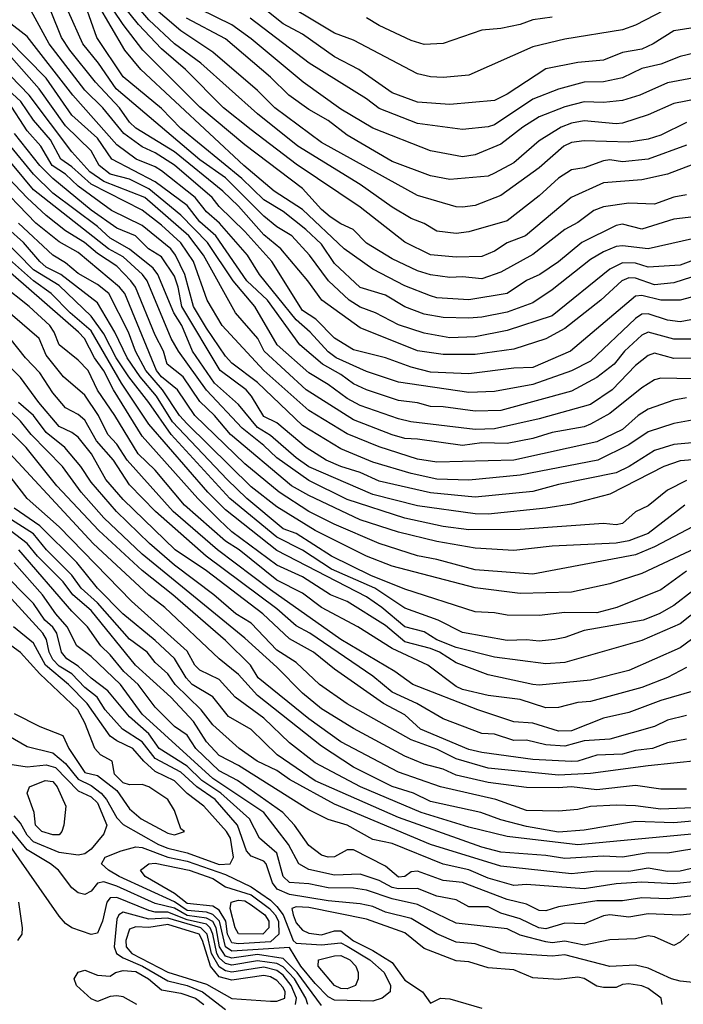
# Model space of a CAD drawing. Header units: metres. Extents: x -51132 to -49532, y -231222 to -229437.
# Tile 614 of 656: x -49943 to -49891, y -229949 to -229872. Entities that reach past the tile are written whole.
import ezdxf

# ---------------------------------------------------------------- set-up
doc = ezdxf.new("R2010")
doc.units = ezdxf.units.M
for name, color, linetype in [('CONTOUR_HALF', 8, 'Continuous'), ('CONTOUR_INDEX', 1, 'Continuous'), ('CONTOUR_INTER', 3, 'Continuous')]:
    doc.layers.add(name, color=color, linetype=linetype)

msp = doc.modelspace()

# ---------------------------------------------------------------- linework, layer by layer
at = {"layer": 'CONTOUR_HALF'}
for points, elevation in [([(-49890.08, -229887.224), (-49892.08, -229887.458), (-49894.58, -229888.218), (-49896.08, -229887.839), (-49896.58, -229887.945), (-49899.257, -229889.259), (-49901.08, -229890.769), (-49902.528, -229891.759), (-49903.58, -229892.234), (-49905.08, -229893.245), (-49908.08, -229893.749), (-49910.58, -229893.578), (-49911.08, -229893.435), (-49913.08, -229892.662), (-49915.58, -229891.352), (-49917.814, -229889.759), (-49921.08, -229886.694), (-49923.292, -229885.259), (-49925.643, -229883.259), (-49933.703, -229875.759), (-49934.945, -229874.259), (-49938.155, -229868.759)], 40.5), ([(-49890.58, -229883.186), (-49892.58, -229883.927), (-49894.58, -229884.377), (-49897.58, -229884.609), (-49900.097, -229885.759), (-49903.666, -229888.759), (-49905.08, -229889.298), (-49906.08, -229889.954), (-49907.08, -229890.362), (-49909.08, -229890.423), (-49911.08, -229890.238), (-49913.08, -229889.242), (-49916.58, -229886.496), (-49921.58, -229883.144), (-49925.08, -229880.477), (-49927.24, -229878.759), (-49930.214, -229875.759), (-49932.08, -229874.154), (-49933.88, -229872.259), (-49936.58, -229868.856)], 41.5), ([(-49886.58, -229892.437), (-49891.58, -229893.763), (-49893.08, -229893.781), (-49894.58, -229893.416), (-49895.08, -229893.464), (-49900.142, -229897.759), (-49903.08, -229899.027), (-49904.58, -229899.071), (-49908.08, -229899.524), (-49911.08, -229899.389), (-49912.58, -229899.01), (-49914.58, -229898.275), (-49917.08, -229897.656), (-49918.58, -229896.734), (-49920.019, -229895.259), (-49921.08, -229894.577), (-49923.46, -229890.759), (-49925.58, -229888.409), (-49927.58, -229886.461), (-49928.125, -229885.759), (-49931.08, -229883.235), (-49932.58, -229882.273), (-49933.58, -229881.799), (-49935.026, -229880.759), (-49936.665, -229878.759), (-49938.08, -229877.371), (-49940.861, -229873.759), (-49942.58, -229870.599)], 38.5), ([(-49891.08, -229879.911), (-49893.08, -229880.891), (-49894.08, -229881.192), (-49895.58, -229881.437), (-49899.08, -229881.337), (-49900.08, -229881.465), (-49900.671, -229881.759), (-49902.58, -229883.443), (-49905.58, -229885.588), (-49907.58, -229886.367), (-49908.58, -229886.502), (-49909.08, -229886.471), (-49912.08, -229885.602), (-49919.58, -229881.464), (-49923.226, -229878.759), (-49924.58, -229877.405), (-49928.08, -229874.402), (-49930.58, -229872.747), (-49933.08, -229870.612)], 42.5), ([(-49887.58, -229889.525), (-49891.58, -229891.034), (-49894.08, -229891.181), (-49895.08, -229890.872), (-49896.08, -229890.858), (-49897.08, -229891.339), (-49901.58, -229894.986), (-49905.08, -229896.133), (-49907.58, -229896.619), (-49909.58, -229896.699), (-49911.58, -229896.348), (-49913.58, -229895.688), (-49915.377, -229894.759), (-49916.58, -229894.309), (-49917.425, -229893.759), (-49919.034, -229892.259), (-49920.522, -229890.259), (-49921.909, -229888.759), (-49923.08, -229888.041), (-49924.08, -229887.222), (-49927.08, -229884.225), (-49929.08, -229882.807), (-49935.622, -229877.259), (-49937.006, -229875.259), (-49938.229, -229873.759), (-49939.348, -229871.259)], 39.5), ([(-49890.08, -229876.335), (-49892.58, -229876.793), (-49894.731, -229877.759), (-49896.08, -229878.189), (-49897.58, -229878.346), (-49899.08, -229878.292), (-49900.58, -229878.671), (-49902.58, -229879.462), (-49903.862, -229880.259), (-49905.58, -229881.59), (-49907.58, -229882.413), (-49908.58, -229882.572), (-49911.08, -229882.119), (-49915.58, -229880.352), (-49918.08, -229878.848), (-49921.02, -229876.759), (-49925.08, -229873.371), (-49926.58, -229872.269), (-49929.08, -229871.039)], 43.5), ([(-49888.58, -229871.595), (-49889.58, -229872.354), (-49892.08, -229872.734), (-49893.683, -229873.759), (-49894.58, -229874.181), (-49896.08, -229874.445), (-49897.58, -229875.02), (-49899.58, -229875.203), (-49902.08, -229875.703), (-49905.08, -229877.682), (-49906.08, -229878.194), (-49909.58, -229878.489), (-49912.08, -229878.305), (-49914.08, -229877.573), (-49916.682, -229875.759), (-49918.58, -229874.771), (-49921.08, -229872.998), (-49922.58, -229872.198), (-49924.367, -229870.759)], 44.5), ([(-49901.58, -229871.68), (-49903.08, -229871.879), (-49904.08, -229872.237), (-49905.58, -229872.565), (-49907.08, -229872.702), (-49910.08, -229873.723), (-49911.58, -229873.802), (-49912.58, -229873.502), (-49915.08, -229872.328), (-49916.08, -229871.724)], 45.5), ([(-49889.58, -229896.805), (-49892.08, -229896.817), (-49894.08, -229896.269), (-49894.58, -229896.494), (-49895.924, -229897.759), (-49896.741, -229898.759), (-49898.08, -229899.813), (-49900.08, -229900.873), (-49905.58, -229902.374), (-49907.58, -229902.427), (-49910.08, -229902.086), (-49911.08, -229902.065), (-49912.08, -229901.78), (-49913.58, -229901.597), (-49916.08, -229900.756), (-49917.08, -229900.308), (-49918.08, -229899.563), (-49919.51, -229898.759), (-49921.274, -229897.259), (-49923.807, -229893.759), (-49925.426, -229892.259), (-49927.849, -229888.759), (-49929.08, -229887.645), (-49930.08, -229886.369), (-49932.58, -229884.542), (-49935.953, -229882.759), (-49937.08, -229881.12), (-49939.08, -229879.325), (-49941.08, -229876.447), (-49944.08, -229873.394)], 37.5), ([(-49890.58, -229899.922), (-49893.08, -229899.847), (-49893.58, -229899.999), (-49894.58, -229900.605), (-49897.08, -229902.618), (-49898.58, -229903.447), (-49899.08, -229903.657), (-49901.58, -229904.093), (-49903.08, -229904.565), (-49905.08, -229904.951), (-49907.08, -229904.914), (-49908.58, -229905.126), (-49912.08, -229904.608), (-49913.08, -229904.571), (-49914.08, -229904.294), (-49917.08, -229903.121), (-49920.787, -229900.759), (-49924.064, -229897.759), (-49924.569, -229896.759), (-49926.293, -229894.759), (-49928.812, -229890.259), (-49929.956, -229888.759), (-49933.393, -229885.759), (-49936.58, -229884.493), (-49937.684, -229883.759), (-49939.08, -229882.198), (-49942.429, -229877.759), (-49943.882, -229876.259)], 36.5), ([(-49890.08, -229903.037), (-49892.08, -229903.395), (-49894.08, -229904.058), (-49895.58, -229905.05), (-49898.017, -229906.259), (-49904.08, -229907.442), (-49908.08, -229907.814), (-49910.58, -229907.745), (-49912.58, -229907.31), (-49915.58, -229906.414), (-49918.08, -229905.373), (-49921.08, -229903.552), (-49924.58, -229900.207), (-49926.58, -229898.684), (-49927.08, -229898.136), (-49928.58, -229895.949), (-49929.592, -229894.259), (-49930.254, -229891.759), (-49930.982, -229890.259), (-49931.35, -229889.759), (-49933.58, -229887.95), (-49935.977, -229886.759), (-49938.58, -229884.861), (-49939.58, -229883.935), (-49940.613, -229883.259), (-49941.51, -229881.759), (-49942.58, -229880.544), (-49944.054, -229878.259)], 35.5), ([(-49890.58, -229906.232), (-49891.58, -229906.307), (-49892.858, -229906.759), (-49897.08, -229908.908), (-49900.08, -229909.699), (-49902.08, -229910.015), (-49906.58, -229910.469), (-49907.58, -229910.454), (-49912.08, -229909.826), (-49915.58, -229908.948), (-49920.58, -229906.777), (-49921.58, -229906.078), (-49923.58, -229904.336), (-49924.58, -229903.718), (-49926.08, -229901.91), (-49927.935, -229900.259), (-49929.656, -229897.759), (-49930.506, -229895.759), (-49931.114, -229894.759), (-49932.367, -229891.759), (-49932.732, -229891.259), (-49934.58, -229889.776), (-49936.08, -229888.919), (-49937.08, -229888.023), (-49940.58, -229885.405), (-49942.08, -229883.924), (-49944.08, -229881.491)], 34.5), ([(-49891.208, -229909.759), (-49894.08, -229911.989), (-49895.58, -229912.551), (-49896.58, -229912.728), (-49901.58, -229912.978), (-49904.58, -229913.302), (-49907.58, -229913.129), (-49910.58, -229912.61), (-49913.58, -229911.87), (-49916.58, -229910.918), (-49920.58, -229909.03), (-49921.92, -229908.259), (-49926.703, -229904.259), (-49927.952, -229902.759), (-49929.08, -229901.674), (-49930.389, -229899.759), (-49931.628, -229898.759), (-49931.933, -229897.759), (-49932.58, -229896.507), (-49934.103, -229892.759), (-49934.477, -229892.259), (-49935.58, -229891.108), (-49937.08, -229890.129), (-49938.083, -229889.259), (-49939.58, -229888.348), (-49941.08, -229887.154), (-49942.58, -229885.788), (-49944.486, -229883.759)], 33.5), ([(-49889.58, -229912.772), (-49894.58, -229915.095), (-49897.08, -229915.92), (-49900.08, -229916.569), (-49904.08, -229916.67), (-49907.58, -229916.234), (-49914.08, -229914.529), (-49916.08, -229913.746), (-49920.08, -229911.754), (-49923.08, -229909.9), (-49925.08, -229908.344), (-49930.08, -229903.425), (-49930.678, -229902.759), (-49932.005, -229900.759), (-49933.298, -229899.259), (-49934.112, -229897.759), (-49934.658, -229896.259), (-49936.208, -229893.259), (-49937.08, -229892.534), (-49938.58, -229891.678), (-49939.58, -229890.856), (-49940.58, -229890.246), (-49943.259, -229887.759)], 32.5), ([(-49890.703, -229920.259), (-49891.58, -229920.919), (-49895.58, -229922.674), (-49898.58, -229923.425), (-49902.58, -229923.816), (-49903.08, -229923.767), (-49906.58, -229923.013), (-49909.08, -229922.075), (-49910.367, -229921.259), (-49911.08, -229920.966), (-49913.08, -229920.436), (-49914.58, -229919.168), (-49917.58, -229917.284), (-49918.899, -229916.759), (-49921.08, -229915.355), (-49923.08, -229914.455), (-49926.58, -229911.852), (-49927.58, -229910.922), (-49929.256, -229909.259), (-49933.58, -229904.396), (-49935.839, -229900.759), (-49936.58, -229899.274), (-49937.304, -229898.259), (-49938.107, -229896.759), (-49938.57, -229896.259), (-49947.58, -229888.438)], 30.5), ([(-49890.58, -229916.451), (-49892.08, -229917.609), (-49893.231, -229918.259), (-49894.466, -229918.759), (-49899.08, -229919.559), (-49900.58, -229920.115), (-49901.359, -229920.259), (-49902.58, -229920.395), (-49903.58, -229920.28), (-49905.08, -229920.334), (-49908.58, -229919.709), (-49910.48, -229918.759), (-49913.08, -229917.808), (-49915.428, -229916.259), (-49918.813, -229914.759), (-49921.08, -229913.281), (-49923.08, -229912.271), (-49926.743, -229909.259), (-49931.339, -229904.259), (-49933.063, -229901.759), (-49934.631, -229899.759), (-49935.629, -229898.259), (-49936.58, -229896.398), (-49937.58, -229895.016), (-49940.08, -229892.618), (-49942.08, -229891.413), (-49944.58, -229888.853)], 31.5), ([(-49890.483, -229924.259), (-49893.08, -229925.027), (-49895.58, -229925.968), (-49897.58, -229926.399), (-49900.08, -229927.387), (-49901.08, -229927.41), (-49903.08, -229926.792), (-49904.58, -229926.689), (-49907.384, -229925.759), (-49912.456, -229923.759), (-49913.875, -229922.759), (-49918.086, -229920.259), (-49923.58, -229916.387), (-49927.721, -229913.259), (-49931.171, -229910.259), (-49934.762, -229906.259), (-49935.58, -229905.02), (-49936.263, -229904.259), (-49937.001, -229902.759), (-49938.08, -229901.179), (-49939.732, -229899.759), (-49941.08, -229898.056), (-49941.647, -229896.759), (-49945.08, -229893.824)], 29.5), ([(-49891.08, -229928.029), (-49892.58, -229928.32), (-49893.744, -229928.759), (-49895.08, -229928.93), (-49896.08, -229929.216), (-49898.08, -229929.299), (-49899.58, -229929.756), (-49900.08, -229929.786), (-49903.08, -229929.628), (-49907.08, -229929.086), (-49908.08, -229928.838), (-49911.86, -229927.259), (-49913.08, -229926.146), (-49914.748, -229925.259), (-49918.58, -229922.577), (-49920.202, -229921.259), (-49922.08, -229920.208), (-49924.174, -229918.259), (-49928.58, -229914.901), (-49931.019, -229913.259), (-49935.08, -229909.329), (-49936.419, -229907.759), (-49937.548, -229905.759), (-49938.58, -229904.464), (-49939.08, -229904.095), (-49940.08, -229903.632), (-49941.673, -229901.759), (-49943.08, -229899.803), (-49945.58, -229897.356)], 28.5), ([(-49891.08, -229931.945), (-49893.08, -229931.954), (-49895.08, -229931.654), (-49898.08, -229931.984), (-49900.08, -229931.751), (-49901.08, -229931.85), (-49903.58, -229931.805), (-49906.58, -229931.431), (-49909.08, -229930.841), (-49910.08, -229930.381), (-49911.58, -229930), (-49913.08, -229929.377), (-49917.08, -229927.209), (-49919.58, -229925.675), (-49921.08, -229924.452), (-49923.08, -229922.409), (-49925.58, -229920.159), (-49933.58, -229913.602), (-49936.58, -229910.759), (-49938.366, -229908.759), (-49939.817, -229906.759), (-49942.248, -229904.259), (-49943.08, -229903.202), (-49944.58, -229901.772)], 27.5), ([(-49888.08, -229934.202), (-49892.08, -229934.569), (-49895.08, -229934.464), (-49899.08, -229935.142), (-49901.08, -229935.294), (-49903.58, -229934.849), (-49905.58, -229934.332), (-49907.154, -229933.759), (-49911.08, -229932.898), (-49912.409, -229932.259), (-49914.08, -229931.724), (-49917.08, -229930.231), (-49919.58, -229928.584), (-49924.58, -229924.632), (-49926.08, -229922.984), (-49927.592, -229921.759), (-49931.828, -229917.759), (-49933.08, -229916.794), (-49937.417, -229912.759), (-49945.58, -229903.978)], 26.5), ([(-49888.08, -229938.905), (-49892.08, -229939.323), (-49894.58, -229939.193), (-49896.58, -229939.337), (-49899.08, -229939.718), (-49903.58, -229939.384), (-49904.58, -229939.469), (-49906.58, -229938.89), (-49908.08, -229938.241), (-49910.08, -229937.801), (-49914.08, -229936.193), (-49915.58, -229935.883), (-49917.58, -229934.761), (-49919.08, -229934.309), (-49920.58, -229933.554), (-49926.08, -229930.096), (-49927.58, -229929.326), (-49928.577, -229928.259), (-49929.58, -229926.661), (-49931.347, -229924.759), (-49934.114, -229922.259), (-49937.58, -229917.993), (-49938.998, -229916.759), (-49939.773, -229915.759), (-49941.771, -229913.759), (-49942.58, -229912.757), (-49945.58, -229910.477)], 24.5), ([(-49889.58, -229936.442), (-49892.58, -229936.951), (-49894.08, -229936.917), (-49896.08, -229937.253), (-49897.58, -229937.175), (-49900.58, -229937.351), (-49902.08, -229937.115), (-49905.58, -229936.848), (-49907.08, -229936.46), (-49913.58, -229934.155), (-49920.08, -229931.28), (-49923.046, -229929.259), (-49925.08, -229927.296), (-49926.859, -229926.259), (-49928.08, -229924.737), (-49929.682, -229923.759), (-49930.154, -229923.259), (-49931.08, -229921.746), (-49932.58, -229920.332), (-49935.101, -229918.259), (-49937.08, -229916.242), (-49938.706, -229914.259), (-49941.58, -229911.383), (-49943.58, -229910)], 25.5), ([(-49890.08, -229941.628), (-49891.58, -229941.781), (-49894.08, -229941.681), (-49895.58, -229941.93), (-49897.08, -229941.757), (-49897.58, -229941.826), (-49899.08, -229942.452), (-49900.58, -229942.404), (-49902.08, -229942.846), (-49902.607, -229942.759), (-49904.08, -229942.058), (-49905.58, -229941.621), (-49906.58, -229941.13), (-49908.08, -229941.116), (-49909.08, -229940.593), (-49910.58, -229940.294), (-49912.08, -229939.696), (-49913.58, -229939.726), (-49914.08, -229939.629), (-49915.08, -229939.084), (-49916.58, -229938.586), (-49918.58, -229938.645), (-49920.58, -229938.207), (-49921.364, -229937.759), (-49922.178, -229936.259), (-49924.091, -229933.759), (-49928.08, -229931.113), (-49933.58, -229926.1), (-49935.272, -229923.759), (-49937.58, -229921.586), (-49938.704, -229920.759), (-49939.447, -229919.259), (-49940.344, -229918.259), (-49941.378, -229916.759), (-49943.58, -229914.283)], 23.5), ([(-49890.08, -229947.077), (-49891.58, -229946.923), (-49892.253, -229946.759), (-49894.08, -229945.92), (-49895.08, -229945.673), (-49897.08, -229945.781), (-49900.58, -229944.872), (-49901.58, -229944.989), (-49905.58, -229944.723), (-49907.58, -229944.012), (-49909.08, -229943.88), (-49910.58, -229943.225), (-49912.58, -229942.032), (-49914.58, -229941.541), (-49915.58, -229941.094), (-49916.58, -229940.886), (-49919.08, -229940.669), (-49922.08, -229940.153), (-49923.06, -229939.759), (-49923.411, -229939.259), (-49923.901, -229937.759), (-49924.08, -229937.567), (-49925.08, -229937.162), (-49925.436, -229936.759), (-49926.147, -229934.759), (-49927.893, -229932.759), (-49929.334, -229931.759), (-49930.58, -229930.621), (-49932.58, -229929.552), (-49933.582, -229928.259), (-49935.124, -229927.259), (-49936.472, -229925.759), (-49937.098, -229924.759), (-49938.08, -229924.002), (-49939.08, -229922.946), (-49940.08, -229922.329), (-49940.58, -229921.826), (-49940.853, -229921.259), (-49941.069, -229920.259), (-49941.349, -229919.759), (-49944.08, -229916.777)], 22.5), ([(-49943.58, -229926.036), (-49941.58, -229927.039), (-49939.798, -229927.759), (-49939.32, -229928.759), (-49938.08, -229930.643), (-49937.08, -229930.867), (-49935.58, -229932.044), (-49934.58, -229933.487), (-49933.666, -229934.259), (-49931.58, -229935.381), (-49931.08, -229935.515), (-49930.277, -229935.259), (-49930.58, -229935.039), (-49931.08, -229933.596), (-49931.588, -229932.759), (-49933.08, -229931.759), (-49933.58, -229931.577), (-49934.58, -229931.595), (-49935.08, -229931.443), (-49935.75, -229930.759), (-49935.945, -229929.759), (-49936.856, -229929.259), (-49937.298, -229928.759), (-49938.062, -229926.759), (-49938.617, -229925.759), (-49941.58, -229922.94), (-49943.08, -229921.27), (-49945.19, -229919.759)], 21.5), ([(-49944.08, -229929.962), (-49942.58, -229930.198), (-49941.08, -229930.039), (-49940.349, -229930.259), (-49938.58, -229932.075), (-49937.58, -229932.547), (-49937.08, -229933.006), (-49936.358, -229934.759), (-49936.58, -229935.424), (-49937.58, -229936.613), (-49938.08, -229937.002), (-49938.58, -229937.085), (-49940.08, -229936.891), (-49942.08, -229936.041), (-49942.58, -229935.52), (-49943.08, -229934.605), (-49943.58, -229934.024)], 22.5), ([(-49920.661, -229948.759), (-49920.801, -229948.259), (-49921.696, -229946.759), (-49922.58, -229945.82), (-49923.08, -229945.546), (-49924.58, -229945.341), (-49926.58, -229945.683), (-49927.08, -229945.564), (-49927.58, -229945.121), (-49927.771, -229944.759), (-49928.086, -229943.259), (-49928.281, -229942.759), (-49928.58, -229942.481), (-49930.08, -229942.139), (-49931.58, -229941.551), (-49932.58, -229941.546), (-49933.08, -229941.418), (-49935.58, -229940.394), (-49936.08, -229940.419), (-49936.354, -229940.759), (-49936.678, -229942.259), (-49937.08, -229943.192), (-49937.58, -229943.275), (-49939.08, -229942.774), (-49939.58, -229942.438), (-49940.08, -229941.849), (-49943.965, -229936.259)], 21.5), ([(-49935.224, -229936.759), (-49934.08, -229936.443), (-49933.58, -229936.487), (-49931.58, -229937.241), (-49930.08, -229937.563), (-49927.08, -229938.616), (-49925.08, -229939.561), (-49923.58, -229940.603), (-49923.08, -229941.114), (-49922.595, -229941.759), (-49921.798, -229943.759), (-49921.58, -229943.968), (-49919.58, -229944.095), (-49918.08, -229943.949), (-49917.58, -229944.192), (-49915.815, -229945.259), (-49914.703, -229946.259), (-49914.199, -229947.259), (-49914.228, -229947.759), (-49914.858, -229948.259), (-49915.58, -229948.492), (-49918.58, -229948.414), (-49919.08, -229948.154), (-49920.08, -229947.118), (-49921.215, -229945.759), (-49922.08, -229944.296), (-49926.58, -229944.585), (-49927.093, -229944.259), (-49927.556, -229942.259), (-49928.08, -229941.714), (-49928.58, -229941.548), (-49930.08, -229941.41), (-49931.08, -229940.727), (-49935.379, -229938.759), (-49936.225, -229938.259), (-49936.772, -229937.759), (-49936.482, -229937.259), (-49935.224, -229936.759)], 22.5), ([(-49926.641, -229940.759), (-49926.08, -229940.6), (-49925.58, -229940.666), (-49925.08, -229940.967), (-49924.02, -229941.759), (-49923.705, -229942.259), (-49923.706, -229942.759), (-49924.18, -229943.259), (-49926.08, -229943.247), (-49926.327, -229942.759), (-49926.715, -229941.259), (-49926.641, -229940.759)], 23.5), ([(-49943.239, -229940.759), (-49942.952, -229942.759), (-49942.984, -229943.259), (-49943.327, -229943.759)], 21.5), ([(-49934.08, -229942.676), (-49934.58, -229942.864), (-49934.859, -229943.759), (-49934.83, -229944.259), (-49934.401, -229944.759), (-49931.58, -229946.235), (-49928.58, -229947.164), (-49926.58, -229948.279), (-49923.58, -229948.498), (-49923.08, -229948.486), (-49922.45, -229948.259), (-49922.429, -229947.759), (-49922.58, -229947.414), (-49923.08, -229946.873), (-49923.58, -229946.59), (-49924.08, -229946.49), (-49926.58, -229946.845), (-49927.58, -229946.586), (-49928.259, -229945.759), (-49928.871, -229943.759), (-49929.141, -229943.259), (-49931.58, -229942.508), (-49933.08, -229942.729), (-49934.08, -229942.676)], 20.5), ([(-49934.017, -229948.759), (-49935.08, -229948.16), (-49935.58, -229948.063), (-49936.08, -229948.128), (-49937.08, -229948.506), (-49937.58, -229948.315), (-49938.712, -229947.259), (-49938.9, -229946.759), (-49938.58, -229946.229), (-49938.08, -229946.062), (-49937.08, -229946.453), (-49936.08, -229946.553), (-49935.663, -229946.259), (-49935.08, -229946.09), (-49934.08, -229946.188), (-49933.085, -229946.759), (-49932.08, -229947.615), (-49930.58, -229947.876), (-49929.434, -229948.259), (-49928.784, -229948.759)], 21.5)]:
    msp.add_lwpolyline(points, dxfattribs=dict(at, elevation=elevation))
at = {"layer": 'CONTOUR_INDEX'}
for points, elevation in [([(-49892.092, -229870.759), (-49895.08, -229872.296), (-49896.08, -229872.656), (-49900.58, -229873.403), (-49903.08, -229873.995), (-49908.08, -229876.206), (-49910.08, -229876.375), (-49911.08, -229876.324), (-49912.08, -229876.09), (-49917.08, -229873.465), (-49918.58, -229872.923), (-49923.58, -229869.916)], 45), ([(-49889.58, -229888.759), (-49894.08, -229889.759), (-49896.08, -229889.52), (-49896.58, -229889.582), (-49897.58, -229889.994), (-49898.58, -229890.588), (-49901.58, -229892.966), (-49903.08, -229893.966), (-49905.08, -229894.71), (-49907.08, -229895.107), (-49908.08, -229895.17), (-49910.08, -229895.122), (-49911.58, -229894.858), (-49913.08, -229894.299), (-49914.58, -229893.38), (-49916.58, -229892.784), (-49918.58, -229890.915), (-49919.58, -229889.408), (-49920.822, -229888.259), (-49922.58, -229886.842), (-49924.08, -229885.93), (-49925.806, -229884.259), (-49930.58, -229880.371), (-49932.08, -229878.8), (-49935.08, -229876.33), (-49937.136, -229873.259), (-49938.018, -229870.759)], 40), ([(-49890.08, -229904.848), (-49892.08, -229905.026), (-49893.58, -229905.501), (-49895.561, -229906.759), (-49896.58, -229907.236), (-49901.08, -229908.151), (-49903.08, -229908.702), (-49907.58, -229909.14), (-49911.08, -229908.806), (-49915.08, -229907.899), (-49916.58, -229907.224), (-49918.08, -229906.744), (-49919.212, -229906.259), (-49920.788, -229905.259), (-49923.08, -229903.346), (-49924.08, -229902.844), (-49925.043, -229901.259), (-49925.48, -229900.759), (-49927.49, -229899.259), (-49930.485, -229894.259), (-49930.774, -229892.759), (-49931.08, -229891.905), (-49932.08, -229890.376), (-49933.092, -229889.759), (-49934.106, -229888.759), (-49935.58, -229888.143), (-49937.58, -229886.736), (-49940.58, -229884.264), (-49941.577, -229883.259), (-49943.571, -229880.759)], 35), ([(-49891.08, -229922.457), (-49892.58, -229923.212), (-49894.58, -229924.012), (-49898.58, -229925.109), (-49899.58, -229925.182), (-49901.08, -229925.573), (-49902.08, -229925.583), (-49904.08, -229924.936), (-49906.58, -229924.623), (-49908.58, -229924.163), (-49909.08, -229923.931), (-49911.294, -229922.259), (-49914.08, -229920.97), (-49916.747, -229919.259), (-49919.58, -229917.751), (-49921.08, -229916.648), (-49923.08, -229915.619), (-49926.02, -229913.259), (-49927.08, -229912.59), (-49930.274, -229909.759), (-49932.58, -229907.044), (-49933.912, -229905.759), (-49935.718, -229902.759), (-49937.08, -229900.795), (-49937.822, -229899.259), (-49938.58, -229898.457), (-49940.062, -229897.259), (-49940.453, -229896.259), (-49940.798, -229895.759), (-49942.425, -229894.259), (-49944.58, -229892.553)], 30), ([(-49888.58, -229937.634), (-49891.58, -229938.334), (-49892.58, -229938.358), (-49894.08, -229938.114), (-49895.58, -229938.378), (-49898.08, -229938.335), (-49900.08, -229938.544), (-49905.58, -229937.956), (-49911.08, -229936.27), (-49918.58, -229933.126), (-49922.08, -229931.199), (-49923.08, -229930.485), (-49924.601, -229929.759), (-49926.027, -229928.759), (-49928.08, -229926.913), (-49928.98, -229925.759), (-49931.008, -229923.759), (-49931.58, -229922.945), (-49932.58, -229922.065), (-49933.214, -229921.259), (-49934.58, -229920.23), (-49937.08, -229917.399), (-49938.346, -229916.259), (-49939.08, -229915.229), (-49941.071, -229913.259), (-49942.08, -229912.02), (-49944.08, -229910.734)], 25)]:
    msp.add_lwpolyline(points, dxfattribs=dict(at, elevation=elevation))
at = {"layer": 'CONTOUR_INTER'}
for points, elevation in [([(-49891.08, -229885.555), (-49892.08, -229885.726), (-49893.58, -229886.284), (-49895.58, -229886.193), (-49897.58, -229886.476), (-49898.319, -229886.759), (-49899.58, -229887.7), (-49900.58, -229888.259), (-49903.08, -229890.204), (-49905.58, -229891.572), (-49907.08, -229892.109), (-49908.58, -229891.948), (-49909.58, -229891.993), (-49911.08, -229891.789), (-49912.08, -229891.48), (-49914.08, -229890.547), (-49916.08, -229889.308), (-49917.11, -229888.259), (-49918.08, -229887.813), (-49918.903, -229887.259), (-49919.58, -229886.7), (-49921.08, -229885.054), (-49925.58, -229881.636), (-49929.08, -229878.708), (-49933.552, -229874.259), (-49935.087, -229872.259), (-49938.086, -229867.759)], 41), ([(-49891.08, -229881.68), (-49894.08, -229882.756), (-49896.08, -229882.973), (-49897.08, -229882.82), (-49897.58, -229882.882), (-49899.08, -229883.45), (-49900.08, -229883.59), (-49901.08, -229884.24), (-49902.58, -229885.616), (-49905.08, -229887.584), (-49908.08, -229888.428), (-49909.08, -229888.555), (-49910.58, -229888.369), (-49911.58, -229887.79), (-49912.58, -229887.394), (-49914.08, -229886.507), (-49916.58, -229884.741), (-49921.429, -229881.759), (-49924.58, -229879.232), (-49929.01, -229875.259), (-49931.08, -229873.769), (-49933.08, -229871.889), (-49936.14, -229868.259)], 42), ([(-49888.58, -229891.302), (-49892.08, -229892.425), (-49893.58, -229892.584), (-49895.08, -229892.052), (-49895.58, -229892.014), (-49896.138, -229892.259), (-49897.778, -229893.759), (-49900.58, -229895.985), (-49902.08, -229896.793), (-49904.58, -229897.601), (-49907.58, -229898.014), (-49910.08, -229898), (-49912.08, -229897.735), (-49916.58, -229895.935), (-49919.569, -229893.759), (-49920.658, -229892.259), (-49922.771, -229889.759), (-49924.08, -229888.675), (-49926.08, -229886.42), (-49927.291, -229885.259), (-49931.08, -229882.199), (-49934.08, -229880.335), (-49934.58, -229879.862), (-49935.366, -229878.759), (-49937.225, -229876.759), (-49939.233, -229874.259), (-49939.903, -229873.259), (-49940.687, -229871.259)], 39), ([(-49889.08, -229894.998), (-49891.58, -229895.452), (-49892.58, -229895.321), (-49894.08, -229894.845), (-49894.58, -229894.862), (-49895.08, -229895.201), (-49898.58, -229898.532), (-49900.08, -229899.28), (-49903.08, -229900.355), (-49906.08, -229900.888), (-49908.08, -229900.964), (-49913.58, -229900.162), (-49916.08, -229899.347), (-49918.435, -229898.259), (-49919.08, -229897.799), (-49920.477, -229896.259), (-49921.58, -229895.307), (-49924.44, -229891.759), (-49925.373, -229890.259), (-49927.546, -229887.759), (-49928.58, -229886.874), (-49929.454, -229885.759), (-49932.08, -229883.68), (-49932.58, -229883.358), (-49934.052, -229882.759), (-49935.58, -229881.654), (-49939.006, -229877.759), (-49942.58, -229873.18), (-49944.08, -229872.003)], 38), ([(-49890.08, -229878.034), (-49892.08, -229878.41), (-49894.08, -229879.304), (-49896.08, -229879.953), (-49896.58, -229880.013), (-49899.08, -229879.764), (-49900.08, -229879.942), (-49900.872, -229880.259), (-49902.58, -229881.335), (-49904.58, -229883.046), (-49906.08, -229883.862), (-49906.58, -229884.08), (-49909.58, -229884.344), (-49911.08, -229884.071), (-49914.08, -229882.952), (-49917.58, -229880.885), (-49919.08, -229879.736), (-49920.58, -229878.884), (-49922.151, -229877.759), (-49923.58, -229876.365), (-49927.08, -229873.37), (-49930.126, -229871.759)], 43), ([(-49883.08, -229871.832), (-49884.58, -229872.244), (-49885.58, -229872.327), (-49886.58, -229872.748), (-49888.08, -229873.733), (-49889.08, -229874.14), (-49891.58, -229874.737), (-49893.08, -229875.358), (-49894.58, -229875.683), (-49896.08, -229876.412), (-49897.58, -229876.727), (-49899.08, -229876.749), (-49901.08, -229877.303), (-49903.08, -229878.087), (-49906.08, -229880.082), (-49906.58, -229880.238), (-49908.58, -229880.451), (-49912.08, -229879.968), (-49915.08, -229878.814), (-49916.08, -229878.052), (-49920.54, -229875.259), (-49925.165, -229871.759)], 44), ([(-49890.08, -229898.306), (-49892.08, -229898.335), (-49893.58, -229897.908), (-49894.08, -229898.084), (-49895.08, -229898.86), (-49896.886, -229900.759), (-49898.58, -229901.919), (-49902.58, -229903.025), (-49906.08, -229903.821), (-49907.58, -229903.857), (-49912.611, -229903.259), (-49913.58, -229903.038), (-49916.58, -229901.994), (-49917.58, -229901.455), (-49919.08, -229900.349), (-49920.58, -229899.44), (-49923.045, -229897.259), (-49924.801, -229894.259), (-49926.488, -229892.259), (-49928.502, -229889.259), (-49930.58, -229887.129), (-49933.08, -229885.089), (-49934.58, -229884.321), (-49936.08, -229883.921), (-49936.951, -229883.259), (-49937.58, -229882.099), (-49939.58, -229880.157), (-49941.644, -229877.259), (-49945.203, -229873.259)], 37), ([(-49891.08, -229901.381), (-49892.08, -229901.566), (-49894.08, -229902.268), (-49894.869, -229902.759), (-49896.08, -229903.87), (-49898.08, -229904.83), (-49904.58, -229906.246), (-49910.58, -229906.416), (-49912.08, -229906.187), (-49915.08, -229905.227), (-49917.58, -229904.197), (-49920.58, -229902.388), (-49924.096, -229899.259), (-49927.333, -229895.759), (-49928.515, -229893.759), (-49929.575, -229890.759), (-49930.58, -229889.3), (-49932.08, -229887.903), (-49933.58, -229886.745), (-49937.58, -229884.714), (-49939.08, -229883.353), (-49939.942, -229882.759), (-49940.753, -229881.259), (-49942.08, -229879.725), (-49943.065, -229878.259), (-49944.744, -229876.759)], 36), ([(-49891.08, -229907.834), (-49892.58, -229908.597), (-49894.08, -229909.835), (-49895.08, -229910.285), (-49896.08, -229911.194), (-49896.58, -229911.308), (-49897.58, -229911.197), (-49904.08, -229911.661), (-49908.08, -229911.693), (-49910.08, -229911.45), (-49913.08, -229910.78), (-49917.58, -229909.319), (-49920.58, -229907.859), (-49923.08, -229906.087), (-49924.08, -229905.104), (-49925.783, -229903.759), (-49928.58, -229900.804), (-49930.765, -229897.759), (-49931.326, -229896.759), (-49933.211, -229892.259), (-49933.573, -229891.759), (-49935.08, -229890.379), (-49936.233, -229889.759), (-49942.08, -229885.154), (-49944.47, -229882.259)], 34), ([(-49890.08, -229911.185), (-49893.58, -229913.036), (-49895.08, -229913.651), (-49903.08, -229915.146), (-49907.58, -229914.81), (-49910.58, -229914.003), (-49912.08, -229913.727), (-49915.08, -229912.757), (-49918.609, -229911.259), (-49920.583, -229910.259), (-49922.901, -229908.759), (-49925.58, -229906.55), (-49929.478, -229902.759), (-49930.828, -229900.759), (-49932.08, -229899.748), (-49932.484, -229899.259), (-49934.954, -229893.259), (-49935.37, -229892.759), (-49938.58, -229890.039), (-49940.08, -229889.211), (-49941.908, -229887.759), (-49945.272, -229884.259)], 33), ([(-49891.08, -229914.932), (-49893.08, -229916.369), (-49896.516, -229917.759), (-49898.08, -229918.183), (-49900.58, -229918.151), (-49902.58, -229918.395), (-49905.08, -229918.361), (-49906.08, -229918.165), (-49907.58, -229918.102), (-49913.08, -229916.331), (-49915.741, -229915.259), (-49918.811, -229913.759), (-49921.58, -229911.994), (-49922.58, -229911.607), (-49925.407, -229909.259), (-49926.943, -229907.759), (-49931.229, -229903.259), (-49932.476, -229901.259), (-49933.752, -229899.759), (-49934.764, -229898.259), (-49935.73, -229896.259), (-49937.08, -229893.981), (-49939.946, -229891.759), (-49941.08, -229891.195), (-49941.59, -229890.759), (-49942.855, -229889.259), (-49944.08, -229888.166)], 32), ([(-49890.08, -229917.847), (-49891.58, -229919.032), (-49894.58, -229920.343), (-49900.58, -229922.048), (-49902.08, -229922.155), (-49906.08, -229921.632), (-49909.08, -229920.889), (-49910.58, -229920.285), (-49911.58, -229919.658), (-49913.08, -229919.279), (-49914.868, -229917.759), (-49916.08, -229916.924), (-49923.08, -229913.307), (-49927.08, -229910.138), (-49928.462, -229908.759), (-49933.08, -229903.437), (-49935.208, -229900.259), (-49937.58, -229896.165), (-49939.227, -229894.759), (-49940.711, -229893.259), (-49942.08, -229892.253), (-49944.907, -229889.759)], 31), ([(-49891.08, -229926.194), (-49892.58, -229926.552), (-49893.58, -229927.044), (-49897.08, -229928.035), (-49899.08, -229928.159), (-49900.58, -229928.595), (-49902.08, -229928.488), (-49903.58, -229928.129), (-49904.58, -229928.136), (-49906.08, -229927.661), (-49907.08, -229927.607), (-49910.08, -229926.453), (-49912.134, -229925.259), (-49914.08, -229924.37), (-49915.58, -229923.116), (-49920.495, -229919.759), (-49921.58, -229919.195), (-49923.08, -229917.858), (-49928.591, -229913.759), (-49932.56, -229910.259), (-49934.58, -229908.179), (-49935.823, -229906.259), (-49937.166, -229904.759), (-49938.08, -229903.124), (-49938.58, -229902.693), (-49939.58, -229902.168), (-49940.58, -229901.009), (-49941.58, -229899.448), (-49942.706, -229898.259), (-49943.887, -229896.759)], 29), ([(-49888.08, -229929.497), (-49894.08, -229930.114), (-49898.58, -229930.73), (-49901.08, -229930.839), (-49906.58, -229930.314), (-49909.08, -229929.567), (-49910.58, -229928.83), (-49912.58, -229928.102), (-49917.58, -229925.269), (-49919.742, -229923.759), (-49921.58, -229922.053), (-49923.08, -229921.091), (-49925.08, -229918.982), (-49926.286, -229918.259), (-49927.999, -229916.759), (-49931.08, -229914.443), (-49933.02, -229912.759), (-49935.6, -229910.259), (-49937.58, -229907.965), (-49938.369, -229906.759), (-49939.63, -229905.259), (-49941.08, -229904.11), (-49942.083, -229902.759), (-49943.25, -229901.759)], 28), ([(-49890.58, -229933.395), (-49893.08, -229933.497), (-49895.08, -229933.239), (-49896.58, -229933.19), (-49898.58, -229933.29), (-49899.58, -229933.522), (-49901.08, -229933.657), (-49903.58, -229933.599), (-49905.983, -229932.759), (-49910.304, -229931.759), (-49913.58, -229930.614), (-49918.087, -229928.259), (-49920.58, -229926.456), (-49924.528, -229923.259), (-49925.138, -229922.259), (-49927.08, -229920.328), (-49931.207, -229916.759), (-49933.58, -229914.877), (-49936.983, -229911.759), (-49940.251, -229908.259), (-49942.66, -229905.259), (-49944.691, -229903.259)], 27), ([(-49889.58, -229935.356), (-49899.58, -229936.28), (-49905.08, -229935.65), (-49908.08, -229934.902), (-49911.804, -229933.759), (-49916.556, -229931.759), (-49920.08, -229929.893), (-49922.08, -229928.331), (-49924.08, -229926.399), (-49926.329, -229924.759), (-49927.58, -229923.371), (-49929.08, -229922.665), (-49929.473, -229922.259), (-49930.08, -229921.178), (-49934.417, -229917.259), (-49940.08, -229911.475), (-49942.584, -229909.259), (-49944.91, -229906.259)], 26), ([(-49890.58, -229940.278), (-49892.58, -229940.503), (-49894.58, -229940.425), (-49896.08, -229940.664), (-49898.08, -229940.67), (-49901.08, -229941.134), (-49902.08, -229941.435), (-49902.58, -229941.406), (-49903.58, -229940.916), (-49905.08, -229940.55), (-49908.58, -229939.241), (-49910.08, -229939.084), (-49912.08, -229938.342), (-49912.58, -229938.408), (-49913.08, -229938.765), (-49913.58, -229938.81), (-49914.58, -229937.964), (-49917.08, -229936.67), (-49917.58, -229936.681), (-49918.58, -229937.213), (-49919.08, -229937.249), (-49919.58, -229937.092), (-49920.58, -229936.333), (-49921.708, -229934.759), (-49922.609, -229933.759), (-49926.159, -229931.259), (-49927.58, -229930.498), (-49929.397, -229928.759), (-49930.08, -229927.726), (-49931.08, -229927.047), (-49932.58, -229925.54), (-49933.913, -229923.759), (-49935.025, -229922.759), (-49936.08, -229921.45), (-49936.811, -229920.759), (-49937.871, -229919.259), (-49939.08, -229918.049), (-49943.218, -229913.259)], 24), ([(-49890.907, -229943.259), (-49891.58, -229943.89), (-49892.08, -229944.158), (-49893.58, -229943.477), (-49894.08, -229943.403), (-49895.08, -229943.621), (-49897.08, -229943.705), (-49899.08, -229944.121), (-49900.58, -229943.812), (-49901.58, -229943.931), (-49902.08, -229943.87), (-49904.08, -229943.352), (-49905.08, -229942.856), (-49909.08, -229942.393), (-49912.08, -229940.946), (-49914.08, -229940.515), (-49916.08, -229939.831), (-49917.08, -229939.677), (-49919.08, -229939.65), (-49920.58, -229939.339), (-49922.08, -229939.22), (-49922.57, -229938.759), (-49923.08, -229936.94), (-49924.428, -229935.759), (-49925.213, -229934.259), (-49927.445, -229932.259), (-49928.93, -229931.259), (-49930.08, -229930.159), (-49932.26, -229928.759), (-49933.08, -229927.612), (-49934.58, -229926.294), (-49936.281, -229924.259), (-49937.58, -229923.286), (-49938.58, -229922.329), (-49939.48, -229921.759), (-49939.893, -229921.259), (-49940.268, -229919.759), (-49940.58, -229919.308), (-49941.191, -229918.759), (-49942.08, -229917.456), (-49944.765, -229914.759)], 23), ([(-49945.08, -229927.181), (-49942.58, -229928.622), (-49940.58, -229929.109), (-49939.58, -229929.931), (-49938.58, -229931.167), (-49937.58, -229931.657), (-49936.802, -229932.259), (-49936.388, -229932.759), (-49935.58, -229934.187), (-49935.08, -229934.692), (-49932.306, -229936.259), (-49931.58, -229936.552), (-49930.08, -229936.902), (-49927.58, -229937.824), (-49926.723, -229937.759), (-49926.465, -229937.259), (-49926.698, -229935.759), (-49927.003, -229935.259), (-49928.789, -229933.259), (-49930.08, -229932.284), (-49931.08, -229931.296), (-49932.58, -229930.571), (-49933.467, -229929.759), (-49934.309, -229928.759), (-49935.58, -229928.18), (-49936.08, -229927.805), (-49937.875, -229925.259), (-49939.357, -229923.759), (-49941.14, -229922.259), (-49942.08, -229920.549), (-49943.648, -229919.259)], 22), ([(-49941.171, -229931.259), (-49940.58, -229931.346), (-49940.225, -229931.759), (-49939.561, -229933.259), (-49939.7, -229934.759), (-49939.86, -229935.259), (-49940.08, -229935.498), (-49940.58, -229935.513), (-49941.426, -229935.259), (-49941.916, -229934.759), (-49942.023, -229933.759), (-49942.568, -229932.259), (-49942.401, -229931.759), (-49941.171, -229931.259)], 23), ([(-49919.58, -229948.837), (-49921.502, -229946.259), (-49922.58, -229945.163), (-49924.58, -229944.855), (-49926.58, -229945.145), (-49927.08, -229944.97), (-49927.558, -229944.259), (-49927.815, -229942.759), (-49928.08, -229942.282), (-49928.58, -229942.01), (-49930.08, -229941.804), (-49931.08, -229941.237), (-49932.58, -229940.87), (-49935.58, -229939.508), (-49936.58, -229939.188), (-49937.08, -229939.285), (-49937.58, -229939.917), (-49938.08, -229940.174), (-49938.58, -229940.026), (-49939.08, -229939.642), (-49940.117, -229938.259), (-49940.751, -229937.759), (-49942.58, -229936.689), (-49944.08, -229934.833)], 22), ([(-49933.084, -229937.759), (-49932.58, -229937.727), (-49929.926, -229938.259), (-49928.08, -229938.92), (-49927.08, -229939.562), (-49925.08, -229940.193), (-49923.642, -229941.259), (-49923.198, -229941.759), (-49922.943, -229942.259), (-49922.931, -229943.259), (-49923.58, -229943.847), (-49926.08, -229944.02), (-49926.58, -229943.932), (-49926.922, -229943.259), (-49927.069, -229942.259), (-49927.58, -229941.385), (-49928.08, -229941.071), (-49930.08, -229940.87), (-49931.08, -229940.087), (-49933.366, -229938.759), (-49933.717, -229938.259), (-49933.084, -229937.759)], 23), ([(-49921.58, -229941.124), (-49921.905, -229941.259), (-49921.812, -229941.759), (-49921.58, -229942.38), (-49921.08, -229942.961), (-49920.58, -229943.172), (-49919.58, -229943.324), (-49918.58, -229943.001), (-49918.08, -229942.996), (-49917.08, -229943.779), (-49915.58, -229944.532), (-49914.08, -229945.486), (-49913.08, -229946.852), (-49911.714, -229947.759), (-49911.08, -229948.653), (-49910.302, -229948.259), (-49909.58, -229948.308), (-49907.08, -229949.028)], 22), ([(-49892.998, -229948.759), (-49893.065, -229948.259), (-49894.08, -229947.51), (-49894.58, -229947.283), (-49895.58, -229947.126), (-49896.08, -229947.192), (-49896.58, -229947.437), (-49897.58, -229947.431), (-49898.08, -229947.317), (-49899.08, -229946.722), (-49899.58, -229946.622), (-49901.08, -229946.795), (-49903.08, -229946.67), (-49904.58, -229946.057), (-49906.58, -229945.891), (-49908.08, -229945.425), (-49909.08, -229945.353), (-49911.58, -229944.389), (-49913.08, -229943.147), (-49916.08, -229942.094), (-49920.58, -229941.181), (-49921.58, -229941.124)], 22), ([(-49935.08, -229941.537), (-49935.427, -229941.759), (-49935.58, -229942.099), (-49935.791, -229944.259), (-49935.601, -229944.759), (-49935.08, -229945.105), (-49933.561, -229945.759), (-49931.58, -229946.903), (-49930.08, -229947.275), (-49928.881, -229947.759), (-49927.08, -229949.131)], 21), ([(-49921.623, -229948.759), (-49921.544, -229948.259), (-49921.952, -229947.259), (-49922.58, -229946.47), (-49923.08, -229946.108), (-49924.08, -229945.845), (-49926.58, -229946.222), (-49927.08, -229946.132), (-49927.58, -229945.823), (-49928.189, -229944.759), (-49928.506, -229943.259), (-49929.016, -229942.759), (-49931.58, -229942.008), (-49933.08, -229942.1), (-49935.08, -229941.537)], 21), ([(-49919.82, -229945.259), (-49918.58, -229944.94), (-49918.08, -229944.938), (-49917.368, -229945.259), (-49916.9, -229945.759), (-49916.713, -229946.259), (-49916.715, -229946.759), (-49916.942, -229947.259), (-49917.58, -229947.53), (-49918.08, -229947.505), (-49918.58, -229947.262), (-49919.839, -229945.759), (-49919.82, -229945.259)], 23)]:
    msp.add_lwpolyline(points, dxfattribs=dict(at, elevation=elevation))

doc.saveas('drawing.dxf')
